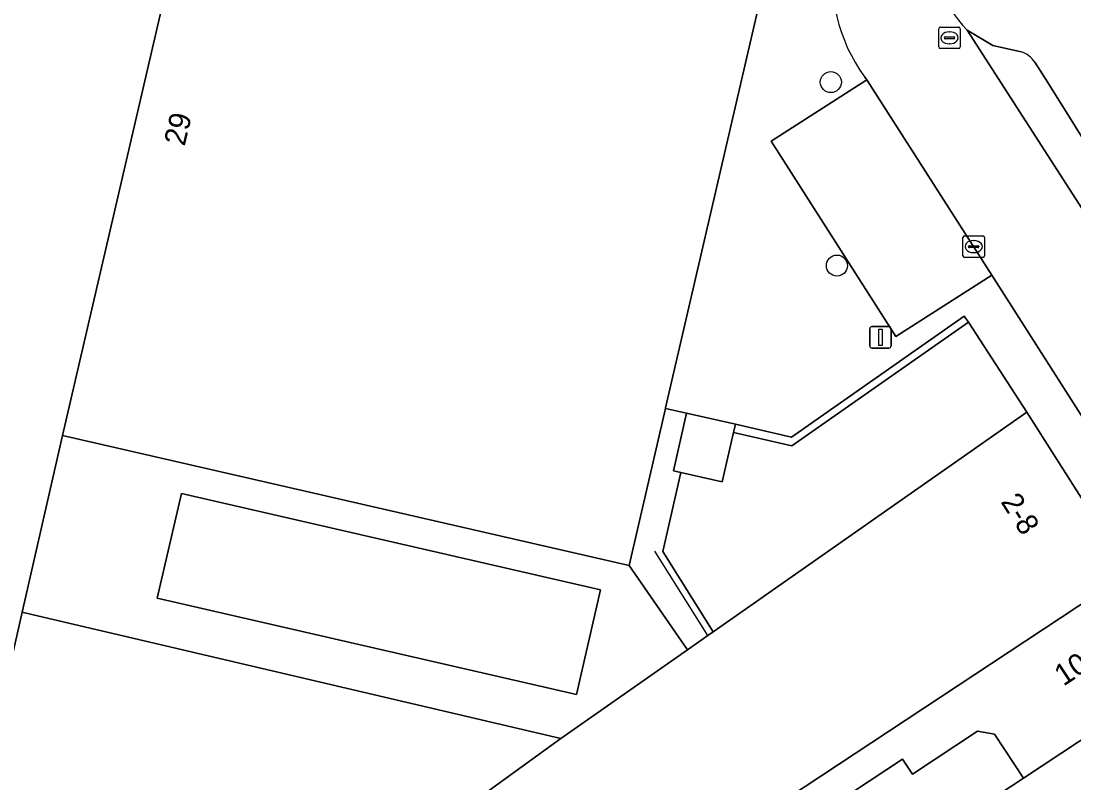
# Model space of a CAD drawing. Extents: x 161798 to 162385, y 382315 to 382833.
# Drawn here: x 161846.34 to 161895.31, y 382568.31 to 382603.74 of the extents above; entities that cross this region are included whole.
import ezdxf

# ---------------------------------------------------------------- set-up
doc = ezdxf.new("R2010")
doc.units = 0
for name, color, linetype in [('IMGEO_Boom', 7, 'Continuous'), ('IMGEO_Kolk', 7, 'Continuous'), ('IMGEO_Lichtmast', 7, 'Continuous'), ('IMGEO_Muur', 7, 'Continuous'), ('IMGEO_Pand', 7, 'Continuous'), ('IMGEO_Pand_nummerreeks', 7, 'Continuous'), ('IMGEO_Parkeervlak_open', 7, 'Continuous'), ('IMGEO_Rijbaan_lokaal_gesloten', 7, 'Continuous'), ('IMGEO_Rijbaan_lokaal_open', 7, 'Continuous'), ('IMGEO_Rioolput', 7, 'Continuous'), ('IMGEO_Voetpad_open', 7, 'Continuous')]:
    doc.layers.add(name, color=color, linetype=linetype)

msp = doc.modelspace()

# ---------------------------------------------------------------- linework, layer by layer
at = {"layer": 'IMGEO_Boom'}
for centre in [(161884.001, 382600.898), (161884.284, 382592.365)]:
    msp.add_circle(centre, 0.489, dxfattribs=at)
at = {"layer": 'IMGEO_Kolk'}
for p, q in [((161890.147, 382592.822), (161890.147, 382593.674)), ((161890.222, 382593.748), (161891.074, 382593.748)), ((161890.635, 382593.528), (161890.66, 382593.528)), ((161891.148, 382593.674), (161891.148, 382592.822)), ((161890.406, 382593.242), (161890.406, 382593.254)), ((161890.844, 382593.205), (161890.446, 382593.205)), ((161890.449, 382593.291), (161890.847, 382593.291)), ((161890.658, 382592.968), (161890.633, 382592.968)), ((161890.89, 382593.254), (161890.89, 382593.242)), ((161891.074, 382592.748), (161890.222, 382592.748))]:
    msp.add_line(p, q, dxfattribs=at)
for points in [[(161890.147, 382592.822), (161890.147, 382593.674)], [(161890.222, 382593.748), (161891.074, 382593.748)], [(161891.148, 382593.674), (161891.148, 382592.822)], [(161891.074, 382592.748), (161890.222, 382592.748)]]:
    msp.add_lwpolyline(points, dxfattribs=at)
for centre, radius, start, end in [((161890.224, 382593.672), 0.0765, 91.552, 178.448), ((161890.224, 382593.672), 0.0765, 91.552, 178.448), ((161891.072, 382593.672), 0.0765, 1.552, 88.448), ((161891.072, 382593.672), 0.0765, 1.552, 88.448), ((161890.446, 382593.251), 0.0403, 85.8775, 175.7526), ((161890.443, 382593.241), 0.0366, 178.938, 274.7102), ((161890.847, 382593.248), 0.043, 264.8664, 352.4533), ((161890.851, 382593.253), 0.0386, 1.7309, 96.639), ((161890.224, 382592.824), 0.0765, 181.552, 268.448), ((161890.224, 382592.824), 0.0765, 181.552, 268.448), ((161891.072, 382592.824), 0.0765, 271.552, 358.448), ((161891.072, 382592.824), 0.0765, 271.552, 358.448)]:
    msp.add_arc(centre, radius, start, end, dxfattribs=at)
for centre, major_axis, ratio, start_param, end_param in [((161890.634, 382593.248), (-0.387, 0.002), 0.722429, 4.712389, 7.853982), ((161890.659, 382593.248), (-0.39, 0.002), 0.717154, 1.570796, 4.712389)]:
    msp.add_ellipse(centre, major_axis=major_axis, ratio=ratio, start_param=start_param, end_param=end_param, dxfattribs=at)
at = {"layer": 'IMGEO_Lichtmast'}
for p, q in [((161885.912, 382589.532), (161886.702, 382589.532)), ((161886.702, 382589.532), (161885.912, 382589.532)), ((161885.812, 382588.632), (161885.812, 382589.432)), ((161885.812, 382589.432), (161885.812, 382588.632)), ((161886.802, 382589.432), (161886.802, 382588.632)), ((161886.802, 382588.632), (161886.802, 382589.432)), ((161886.702, 382588.532), (161885.912, 382588.532)), ((161885.912, 382588.532), (161886.702, 382588.532))]:
    msp.add_line(p, q, dxfattribs=at)
msp.add_lwpolyline([(161886.232, 382589.407), (161886.382, 382589.407), (161886.382, 382588.657), (161886.232, 382588.657), (161886.232, 382589.407)], dxfattribs=at)
for centre, start, end in [((161885.912, 382589.432), 90, 180), ((161885.912, 382589.432), 90, 180), ((161886.702, 382589.432), 0, 90), ((161886.702, 382589.432), 360, 90), ((161885.912, 382588.632), 180, 270), ((161885.912, 382588.632), 180, 270), ((161886.702, 382588.632), 270, 0), ((161886.702, 382588.632), 270, 0)]:
    msp.add_arc(centre, 0.1, start, end, dxfattribs=at)
at = {"layer": 'IMGEO_Muur'}
msp.add_lwpolyline([(161879.479, 382584.603), (161882.182, 382583.982), (161890.4, 382589.74), (161890.208, 382590.014), (161882.177, 382584.387), (161879.567, 382584.986)], close=True, dxfattribs=at)
for points in [[(161877.032, 382582.743), (161876.187, 382579.065), (161878.529, 382575.335)], [(161878.286, 382575.164), (161875.822, 382579.09)]]:
    msp.add_lwpolyline(points, dxfattribs=at)
at = {"layer": 'IMGEO_Pand'}
for points in [[(161880.75, 382604.884), (161878.792, 382605.334), (161867.541, 382607.918), (161867.413, 382607.947), (161867.021, 382606.239), (161864.082, 382606.914), (161864.488, 382608.68), (161861.243, 382609.426), (161854.417, 382610.994), (161848.273, 382584.466), (161874.618, 382578.415), (161876.31, 382585.719), (161876.316, 382585.744)], [(161897.86, 382578.076), (161895.872, 382581.21), (161893.116, 382585.554), (161878.529, 382575.335), (161878.286, 382575.164), (161877.334, 382574.497), (161871.44, 382570.368), (161862.105, 382563.611), (161858.857, 382561.26), (161859.478, 382560.422), (161849.297, 382553.001), (161851.007, 382550.628), (161850.407, 382550.053), (161850.753, 382549.571), (161851.609, 382550.277), (161853.998, 382547.084), (161866.493, 382556.036), (161866.646, 382555.827), (161876.691, 382562.844), (161876.092, 382563.702), (161877.972, 382564.944)], [(161877.296, 382585.507), (161876.68, 382582.823), (161877.032, 382582.743), (161878.952, 382582.309), (161879.479, 382584.603), (161879.567, 382584.986)], [(161852.675, 382576.896), (161872.167, 382572.419), (161873.287, 382577.292), (161853.794, 382581.769)], [(161877.972, 382564.944), (161878.803, 382563.781), (161887.331, 382569.409), (161887.792, 382568.711), (161890.817, 382570.709), (161891.616, 382570.58), (161892.965, 382568.536), (161900.68, 382573.632), (161898.121, 382577.665), (161897.86, 382578.076)], [(161871.44, 382570.368), (161846.842, 382576.142), (161846.398, 382576.246), (161844.52, 382568.021), (161841.435, 382568.714), (161840.942, 382568.825), (161839.076, 382560.524), (161836.696, 382561.08), (161835.984, 382561.246), (161835.475, 382561.365), (161833.632, 382553.034), (161833.538, 382552.632), (161833.792, 382552.574), (161834.995, 382548.753), (161835.647, 382546.681), (161842.127, 382548.958), (161842.421, 382549.153), (161843.446, 382549.834), (161843.908, 382550.262), (161852.796, 382556.801), (161858.857, 382561.26), (161862.105, 382563.611)], [(161892.451, 382564.589), (161891.64, 382565.816), (161890.792, 382567.1), (161892.965, 382568.536), (161891.616, 382570.58), (161890.817, 382570.709), (161887.792, 382568.711), (161887.331, 382569.409), (161878.803, 382563.781), (161882.543, 382558.546), (161884.05, 382559.448), (161884.221, 382559.189), (161886.897, 382560.945)]]:
    msp.add_lwpolyline(points, close=True, dxfattribs=at)
at = {"layer": 'IMGEO_Parkeervlak_open'}
for points in [[(161892.857, 382602.313), (161891.538, 382602.6), (161890.342, 382603.32), (161905.342, 382580.004), (161905.671, 382579.487)], [(161905.59, 382582.939), (161902.206, 382588.184), (161896.67, 382596.753), (161894.086, 382600.887), (161893.496, 382601.828)]]:
    msp.add_lwpolyline(points, dxfattribs=at)
msp.add_lwpolyline([(161885.68, 382600.998), (161881.224, 382598.148), (161887.027, 382589.075), (161891.483, 382591.925)], close=True, dxfattribs=at)
msp.add_arc((161892.394, 382601.039), 1.356, 35.591, 70.0122, dxfattribs=at)
at = {"layer": 'IMGEO_Rijbaan_lokaal_gesloten'}
msp.add_lwpolyline([(161877.032, 382582.743), (161876.187, 382579.065), (161878.529, 382575.335), (161893.116, 382585.554), (161890.4, 382589.74), (161882.182, 382583.982), (161879.479, 382584.603), (161878.952, 382582.309)], close=True, dxfattribs=at)
msp.add_arc((161812.716, 382620.857), 36.292, 323.5737, 344.1044, dxfattribs=at)
at = {"layer": 'IMGEO_Rijbaan_lokaal_open'}
msp.add_lwpolyline([(161885.578, 382601.133), (161885.68, 382600.998), (161891.483, 382591.925), (161897.581, 382582.375), (161899.894, 382578.767), (161900.916, 382577.172), (161905.342, 382580.004), (161890.342, 382603.32)], dxfattribs=at)
for centre, radius, start, end in [((161893.744, 382606.706), 4.8, 166.7603, 224.8604), ((161891.8, 382605.707), 7.722, 169.96, 216.3203)]:
    msp.add_arc(centre, radius, start, end, dxfattribs=at)
at = {"layer": 'IMGEO_Rioolput'}
for p, q in [((161889.02, 382602.531), (161889.02, 382603.383)), ((161889.095, 382603.457), (161889.947, 382603.457)), ((161889.508, 382603.237), (161889.533, 382603.237)), ((161890.021, 382603.383), (161890.021, 382602.531)), ((161889.279, 382602.951), (161889.279, 382602.963)), ((161889.717, 382602.914), (161889.319, 382602.914)), ((161889.322, 382603), (161889.72, 382603)), ((161889.763, 382602.963), (161889.763, 382602.951)), ((161889.947, 382602.457), (161889.095, 382602.457)), ((161889.531, 382602.677), (161889.506, 382602.677))]:
    msp.add_line(p, q, dxfattribs=at)
for points in [[(161889.02, 382602.531), (161889.02, 382603.383)], [(161889.095, 382603.457), (161889.947, 382603.457)], [(161890.021, 382603.383), (161890.021, 382602.531)], [(161889.947, 382602.457), (161889.095, 382602.457)]]:
    msp.add_lwpolyline(points, dxfattribs=at)
for centre, radius, start, end in [((161889.097, 382603.381), 0.0765, 91.552, 178.448), ((161889.097, 382603.381), 0.0765, 91.552, 178.448), ((161889.945, 382603.381), 0.0765, 1.552, 88.448), ((161889.945, 382603.381), 0.0765, 1.552, 88.448), ((161889.319, 382602.96), 0.0403, 85.8775, 175.7526), ((161889.316, 382602.95), 0.0366, 178.938, 274.7102), ((161889.72, 382602.957), 0.043, 264.8664, 352.4533), ((161889.724, 382602.962), 0.0386, 1.7309, 96.639), ((161889.097, 382602.533), 0.0765, 181.552, 268.448), ((161889.097, 382602.533), 0.0765, 181.552, 268.448), ((161889.945, 382602.533), 0.0765, 271.552, 358.448), ((161889.945, 382602.533), 0.0765, 271.552, 358.448)]:
    msp.add_arc(centre, radius, start, end, dxfattribs=at)
for centre, major_axis, ratio, start_param, end_param in [((161889.507, 382602.957), (-0.387, 0.002), 0.722429, 4.712389, 7.853982), ((161889.532, 382602.957), (-0.39, 0.002), 0.717154, 1.570796, 4.712389)]:
    msp.add_ellipse(centre, major_axis=major_axis, ratio=ratio, start_param=start_param, end_param=end_param, dxfattribs=at)
at = {"layer": 'IMGEO_Voetpad_open'}
for points in [[(161825.439, 382553.816), (161828.257, 382544.094), (161830.293, 382544.807), (161829.008, 382548.459), (161834.995, 382548.753), (161833.792, 382552.574), (161833.538, 382552.632), (161833.632, 382553.034), (161835.475, 382561.365), (161835.984, 382561.246), (161836.696, 382561.08), (161839.076, 382560.524), (161840.942, 382568.825), (161841.435, 382568.714), (161844.52, 382568.021), (161846.398, 382576.246), (161848.273, 382584.466), (161854.417, 382610.994), (161854.625, 382611.948), (161853.365, 382612.238), (161851.961, 382612.607), (161852.515, 382615.16)], [(161880.75, 382604.884), (161876.316, 382585.744), (161876.31, 382585.719), (161877.296, 382585.507), (161879.567, 382584.986), (161882.177, 382584.387), (161890.208, 382590.014), (161890.4, 382589.74), (161893.116, 382585.554), (161895.872, 382581.21)], [(161890.342, 382603.32), (161891.538, 382602.6), (161892.857, 382602.313)], [(161893.496, 382601.828), (161894.086, 382600.887), (161896.67, 382596.753), (161902.206, 382588.184), (161905.59, 382582.939)], [(161897.581, 382582.375), (161891.483, 382591.925), (161887.027, 382589.075), (161881.224, 382598.148), (161885.68, 382600.998), (161885.578, 382601.133)], [(161902.451, 382574.778), (161900.916, 382577.172), (161899.894, 382578.767), (161898.121, 382577.665), (161900.68, 382573.632), (161892.965, 382568.536), (161890.792, 382567.1), (161891.64, 382565.816), (161892.451, 382564.589), (161893.911, 382562.378), (161897.075, 382557.59), (161900.489, 382552.547), (161909.788, 382538.805), (161911.526, 382536.099), (161924.608, 382516.565), (161924.902, 382516.697), (161927.077, 382513.05), (161929.9, 382508.429), (161930.116, 382508.56), (161934.536, 382501.323), (161934.577, 382498.82)]]:
    msp.add_lwpolyline(points, dxfattribs=at)
for points in [[(161877.032, 382582.743), (161876.68, 382582.823), (161877.296, 382585.507), (161876.31, 382585.719), (161874.618, 382578.415), (161877.334, 382574.497), (161878.286, 382575.164), (161878.529, 382575.335), (161876.187, 382579.065)], [(161848.273, 382584.466), (161846.398, 382576.246), (161846.842, 382576.142), (161871.44, 382570.368), (161877.334, 382574.497), (161874.618, 382578.415)], [(161853.794, 382581.769), (161873.287, 382577.292), (161872.167, 382572.419), (161852.675, 382576.896)]]:
    msp.add_lwpolyline(points, close=True, dxfattribs=at)
for centre, radius, start, end in [((161812.716, 382620.857), 36.292, 323.5737, 344.1044), ((161893.744, 382606.706), 4.8, 166.7603, 224.8604), ((161891.8, 382605.707), 7.722, 169.96, 216.3203), ((161892.394, 382601.039), 1.356, 35.591, 70.0122)]:
    msp.add_arc(centre, radius, start, end, dxfattribs=at)

# ---------------------------------------------------------------- texts
at = {"layer": 'IMGEO_Pand_nummerreeks'}
for s, rotation, p in [('29', 76.7592, (161853.945, 382597.886)), ('2-8', 302.3891, (161891.878, 382581.383)), ('10', 33.446, (161894.823, 382572.783))]:
    msp.add_text(s, height=1, rotation=rotation, dxfattribs=at).set_placement(p)

doc.saveas('drawing.dxf')
